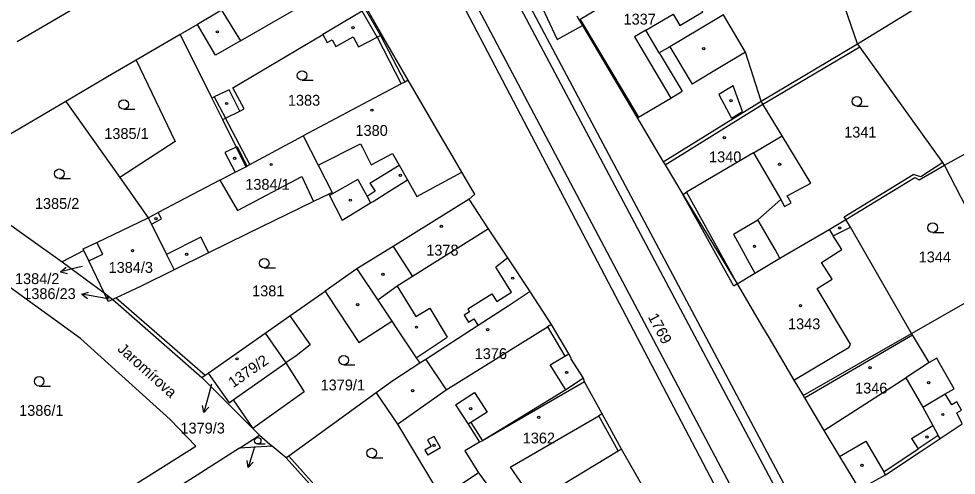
# Model space of a CAD drawing. Extents: x -724107 to -720612, y -1045267 to -1038441.
# Drawn here: x -722283.7 to -722136.9, y -1043979.5 to -1043907.9 of the extents above; entities that cross this region are included whole.
import ezdxf

# ---------------------------------------------------------------- set-up
doc = ezdxf.new("R2010")
doc.units = 0
for name, color, linetype in [('Hranice parcel', 7, 'Continuous'), ('Parcelní čísla', 7, 'Continuous'), ('Pop  PČ popisy', 7, 'Continuous'), ('Vnitřní kresba', 7, 'Continuous'), ('Značky budov', 7, 'Continuous'), ('Značky kultur', 7, 'Continuous')]:
    doc.layers.add(name, color=color, linetype=linetype)

msp = doc.modelspace()

# ---------------------------------------------------------------- linework, layer by layer
at = {"layer": 'Hranice parcel'}
for p, q in [((-722152.41, -1043911.86), (-722163.8, -1043878.56)), ((-722152.41, -1043911.86), (-722126.93, -1043896.2)), ((-722196.33, -1043907.46), (-722195.95, -1043908.13)), ((-722258.45, -1043910.4), (-722265.33, -1043914.4)), ((-722222.72, -1043917.55), (-722226.84, -1043910.43)), ((-722167.5, -1043920.85), (-722152.41, -1043911.86)), ((-722138.77, -1043930.87), (-722110.05, -1043914.85)), ((-722276.34, -1043920.88), (-722295.99, -1043932.4)), ((-722276.34, -1043920.88), (-722267.85, -1043932.81)), ((-722182.81, -1043930.33), (-722167.5, -1043920.85)), ((-722129.51, -1043949), (-722138.77, -1043930.87)), ((-722267.85, -1043932.81), (-722263.44, -1043939.12)), ((-722273.49, -1043944.27), (-722276.89, -1043946.01)), ((-722270.35, -1043950.88), (-722268.98, -1043951.9)), ((-722241.27, -1043954.51), (-722235.73, -1043950.63)), ((-722268.98, -1043951.9), (-722255.03, -1043964.15)), ((-722160.93, -1043966.98), (-722143.93, -1043957.25)), ((-722245.99, -1043973.19), (-722247.04, -1043972.14)), ((-722249.16, -1043975.21), (-722245.99, -1043973.19)), ((-722245.99, -1043973.19), (-722244.01, -1043974.89)), ((-722244.01, -1043974.89), (-722249.16, -1043975.21)), ((-722241.85, -1043976.76), (-722244.01, -1043974.89)), ((-722229.14, -1043990.85), (-722241.85, -1043976.76)), ((-722211.75, -1043979.08), (-722217.52, -1043982.95))]:
    msp.add_line(p, q, dxfattribs=at)
for points in [[(-722218.86, -1043877.33), (-722153.47, -1044000.55), (-722120.24, -1044065.07), (-722058.13, -1044202.66), (-721998.33, -1044333.24)], [(-722025.95, -1044300.34), (-722038.96, -1044271.2), (-722065.26, -1044209.58), (-722129.19, -1044067.94), (-722161.67, -1044006), (-722227.96, -1043879.3)], [(-722234.55, -1043896.2), (-722234.87, -1043896.48), (-722251.96, -1043906.57), (-722255.73, -1043908.8), (-722258.45, -1043910.4)], [(-722226.84, -1043910.43), (-722229.21, -1043906.33), (-722231.99, -1043901.54), (-722234.55, -1043896.2)], [(-722167.5, -1043920.85), (-722169.93, -1043913.15), (-722173.4, -1043907.31), (-722177.16, -1043909.54), (-722181.8, -1043912.3), (-722183.43, -1043913.27), (-722185.53, -1043909.71), (-722181.28, -1043907.19), (-722180.21, -1043908.99), (-722176.61, -1043906.85), (-722181.12, -1043899.29), (-722190.72, -1043905.01), (-722195.81, -1043908.05), (-722195.95, -1043908.13)], [(-722266.91, -1043901.53), (-722271.91, -1043904.45), (-722283.93, -1043911.52)], [(-722195.95, -1043908.13), (-722195.44, -1043908.97), (-722186.95, -1043923.36), (-722182.81, -1043930.33)], [(-722258.45, -1043910.4), (-722253.48, -1043920.38), (-722251.81, -1043923.73)], [(-722251.81, -1043923.73), (-722251.33, -1043923.51), (-722249.11, -1043922.39), (-722248.42, -1043922.04), (-722250.19, -1043918.74), (-722236.1, -1043910.4), (-722235.44, -1043911.66), (-722234.62, -1043911.23), (-722234.08, -1043912.26), (-722231.33, -1043910.74), (-722230.49, -1043912.34), (-722227.61, -1043910.83), (-722227.08, -1043910.55), (-722226.84, -1043910.43)], [(-722138.77, -1043930.87), (-722139.06, -1043930.47), (-722152.06, -1043912.34), (-722152.41, -1043911.86)], [(-722265.33, -1043914.4), (-722268.93, -1043916.5), (-722276.34, -1043920.88)], [(-722265.33, -1043914.4), (-722259.22, -1043927.14), (-722267.85, -1043932.81)], [(-722222.72, -1043917.55), (-722223.28, -1043917.85), (-722223.81, -1043918.13), (-722239.18, -1043926.29)], [(-722214.33, -1043931.96), (-722216.06, -1043928.99), (-722217.35, -1043926.77), (-722219.59, -1043922.91), (-722222.72, -1043917.55)], [(-722164.55, -1043945.43), (-722165.31, -1043944.11), (-722168.01, -1043939.43), (-722164.41, -1043936.23), (-722163.81, -1043937.34), (-722162.8, -1043936.77), (-722163.39, -1043935.68), (-722159.72, -1043933.68), (-722164.18, -1043926.25), (-722167.2, -1043921.33), (-722167.5, -1043920.85)], [(-722251.81, -1043923.73), (-722249.67, -1043928.03), (-722248.13, -1043931.11), (-722247.97, -1043931.03), (-722247.53, -1043930.79), (-722239.18, -1043926.29)], [(-722239.18, -1043926.29), (-722236.83, -1043930.88), (-722234.63, -1043935.16), (-722235.16, -1043935.42)], [(-722182.81, -1043930.33), (-722182.5, -1043930.84), (-722179.73, -1043935.45), (-722171.23, -1043949.47)], [(-722235.16, -1043935.42), (-722235.05, -1043935.64), (-722233.05, -1043939.47), (-722228.62, -1043936.78), (-722228.23, -1043936.54), (-722225.78, -1043934.99), (-722222.83, -1043933.18), (-722221.36, -1043935.78), (-722214.33, -1043931.96)], [(-722213.2, -1043936.21), (-722212.3, -1043935.43), (-722212.92, -1043934.37), (-722214.33, -1043931.96)], [(-722154.21, -1043939.41), (-722143.42, -1043932.78), (-722142.76, -1043933.15), (-722138.77, -1043930.87)], [(-722295.99, -1043932.4), (-722282.18, -1043942.24), (-722276.89, -1043946.01)], [(-722286.99, -1043994.39), (-722255.97, -1043974.91), (-722259.97, -1043970.74), (-722274.02, -1043958.05), (-722304.78, -1043935.79)], [(-722235.16, -1043935.42), (-722237.54, -1043936.57), (-722247.95, -1043941.62), (-722254.01, -1043944.62), (-722259.37, -1043947.27)], [(-722213.2, -1043936.21), (-722225.09, -1043943.63), (-722230.79, -1043947.13), (-722235.73, -1043950.63)], [(-722203.65, -1043950.67), (-722207.13, -1043945.41), (-722210.14, -1043940.84), (-722213.2, -1043936.21)], [(-722273.49, -1043944.27), (-722273.62, -1043944.01), (-722271.47, -1043942.98), (-722263.44, -1043939.12)], [(-722263.44, -1043939.12), (-722262.9, -1043940.1), (-722260.55, -1043944.87), (-722259.37, -1043947.27)], [(-722164.55, -1043945.43), (-722156.84, -1043940.94), (-722154.21, -1043939.41)], [(-722143.93, -1043957.25), (-722153.5, -1043940.59), (-722154.21, -1043939.41)], [(-722270.35, -1043950.88), (-722272.73, -1043945.88), (-722273.49, -1043944.27)], [(-722276.89, -1043946.01), (-722274.3, -1043947.95), (-722270.35, -1043950.88)], [(-722171.23, -1043949.47), (-722168.48, -1043947.81), (-722164.55, -1043945.43)], [(-722259.37, -1043947.27), (-722264.56, -1043949.83), (-722267.11, -1043951.03), (-722268.44, -1043951.65), (-722268.98, -1043951.9)], [(-722171.23, -1043949.47), (-722167.25, -1043956.24), (-722166.28, -1043957.89), (-722162.35, -1043964.56), (-722160.93, -1043966.98)], [(-722143.93, -1043957.25), (-722129.95, -1043949.26), (-722129.51, -1043949)], [(-722268.98, -1043951.9), (-722269.7, -1043952.25), (-722270.35, -1043950.88)], [(-722235.73, -1043950.63), (-722235.4, -1043951.14), (-722230.46, -1043958.68), (-722225.32, -1043955.32), (-722224.5, -1043956.5), (-722221.58, -1043960.9), (-722221.48, -1043961.05), (-722220.9, -1043961.92)], [(-722203.65, -1043950.67), (-722207.09, -1043952.97), (-722211.76, -1043955.99), (-722219.99, -1043961.32), (-722220.9, -1043961.92)], [(-722195.29, -1043964.26), (-722197.29, -1043961.15), (-722197.2, -1043961.1), (-722197.6, -1043960.43), (-722200.32, -1043955.85), (-722203.59, -1043950.77), (-722203.65, -1043950.67)], [(-722254.07, -1043963.48), (-722245.13, -1043957.22), (-722241.27, -1043954.51)], [(-722241.27, -1043954.51), (-722238.08, -1043959.02), (-722240.29, -1043960.73), (-722241.87, -1043961.85), (-722239.02, -1043966.39), (-722247.04, -1043972.14)], [(-722152.07, -1043981.72), (-722151.49, -1043981.36), (-722148.01, -1043979.43), (-722142.58, -1043975.8), (-722139.48, -1043973.73), (-722136, -1043971.4), (-722136.87, -1043969.7), (-722136.11, -1043969.27), (-722136.85, -1043967.98), (-722137.62, -1043968.42), (-722138.66, -1043966.72), (-722137.28, -1043965.95), (-722139.54, -1043961.88), (-722139.96, -1043961.12), (-722141.18, -1043961.79), (-722143.8, -1043957.48), (-722143.93, -1043957.25)], [(-722220.9, -1043961.92), (-722225.15, -1043964.69), (-722227.74, -1043966.56)], [(-722255.03, -1043964.15), (-722254.54, -1043963.81), (-722254.07, -1043963.48)], [(-722247.04, -1043972.14), (-722254.61, -1043964.57), (-722255.03, -1043964.15)], [(-722254.07, -1043963.48), (-722250.75, -1043968.11), (-722250.11, -1043967.66), (-722247.04, -1043972.14)], [(-722195.29, -1043964.26), (-722198.04, -1043966.06), (-722211.12, -1043974.06), (-722211.56, -1043974.31), (-722213.85, -1043975.63), (-722211.75, -1043979.08)], [(-722189.34, -1043975.38), (-722192.39, -1043969.85), (-722195.14, -1043964.85), (-722195.29, -1043964.26)], [(-722227.74, -1043966.56), (-722241.44, -1043976.47), (-722241.85, -1043976.76)], [(-722227.74, -1043966.56), (-722224.39, -1043971.49), (-722217.52, -1043982.95)], [(-722160.93, -1043966.98), (-722160.72, -1043967.34), (-722157.66, -1043972.48), (-722155.22, -1043976.52), (-722152.07, -1043981.72)], [(-722249.16, -1043975.21), (-722289.93, -1044001.23), (-722305.9, -1044011.32)], [(-722206.74, -1043985.98), (-722203.02, -1043983.66), (-722202.51, -1043983.35), (-722202.16, -1043983.14), (-722189.86, -1043975.67), (-722189.34, -1043975.38)], [(-722183.25, -1043986.04), (-722186.41, -1043980.5), (-722189.34, -1043975.38)], [(-722211.75, -1043979.08), (-722211.43, -1043979.52), (-722206.74, -1043985.98)]]:
    msp.add_lwpolyline(points, dxfattribs=at)
at = {"layer": 'Pop  PČ popisy'}
for p, q in [((-722274.24, -1043946.86), (-722277.15, -1043947.59)), ((-722277.15, -1043947.59), (-722276.3, -1043946.86)), ((-722277.15, -1043947.59), (-722276.06, -1043947.83)), ((-722273.7, -1043946.73), (-722274.24, -1043946.86)), ((-722273.83, -1043951.1), (-722272.76, -1043950.78)), ((-722270.88, -1043951.62), (-722273.83, -1043951.1)), ((-722273.83, -1043951.1), (-722272.94, -1043951.77)), ((-722269.52, -1043951.86), (-722270.88, -1043951.62)), ((-722253.53, -1043965.19), (-722253.93, -1043966.75)), ((-722253.93, -1043966.75), (-722254.71, -1043969.65)), ((-722254.71, -1043969.65), (-722254.93, -1043968.55)), ((-722254.71, -1043969.65), (-722253.96, -1043968.81)), ((-722246.9, -1043975.37), (-722247.78, -1043978.24)), ((-722246.77, -1043974.94), (-722246.9, -1043975.37)), ((-722247.78, -1043978.24), (-722247.96, -1043977.14)), ((-722247.78, -1043978.24), (-722247.01, -1043977.43))]:
    msp.add_line(p, q, dxfattribs=at)
at = {"layer": 'Vnitřní kresba'}
for p, q in [((-722154.68, -1044001.35), (-722219.48, -1043879.14)), ((-722159.76, -1044004.73), (-722220.65, -1043889.49)), ((-722204.39, -1043900.49), (-722199.42, -1043911.2)), ((-722248.99, -1043911.41), (-722232.75, -1043901.97)), ((-722251.96, -1043906.57), (-722248.99, -1043911.41)), ((-722229.92, -1043906.75), (-722236.1, -1043910.4)), ((-722227.61, -1043910.83), (-722229.92, -1043906.75)), ((-722229.41, -1043906.45), (-722227.08, -1043910.55)), ((-722195.81, -1043908.05), (-722186.68, -1043923.34)), ((-722252.88, -1043913.62), (-722255.73, -1043908.8)), ((-722199.42, -1043911.2), (-722195.44, -1043908.97)), ((-722185.53, -1043909.71), (-722187.3, -1043910.76)), ((-722248.99, -1043911.41), (-722252.88, -1043913.62)), ((-722227.61, -1043910.83), (-722223.81, -1043918.13)), ((-722227.08, -1043910.55), (-722223.28, -1043917.85)), ((-722187.3, -1043910.76), (-722181.61, -1043920.35)), ((-722181.8, -1043912.3), (-722178.27, -1043918.17)), ((-722167.2, -1043921.33), (-722152.06, -1043912.34)), ((-722183.43, -1043913.27), (-722179.87, -1043919.29)), ((-722169.93, -1043913.15), (-722173.7, -1043915.42)), ((-722173.7, -1043915.42), (-722178.27, -1043918.17)), ((-722171.89, -1043918.44), (-722174.11, -1043919.78)), ((-722170.38, -1043922.44), (-722171.89, -1043918.44)), ((-722253.48, -1043920.38), (-722253.09, -1043920.16)), ((-722250.78, -1043919.04), (-722253.09, -1043920.16)), ((-722253.09, -1043920.16), (-722251.33, -1043923.51)), ((-722249.11, -1043922.39), (-722250.78, -1043919.04)), ((-722181.61, -1043920.35), (-722179.87, -1043919.29)), ((-722174.11, -1043919.78), (-722172.11, -1043923.52)), ((-722186.68, -1043923.34), (-722181.61, -1043920.35)), ((-722182.5, -1043930.84), (-722167.2, -1043921.33)), ((-722172.11, -1043923.52), (-722170.38, -1043922.44)), ((-722247.53, -1043930.79), (-722251.33, -1043923.51)), ((-722236.83, -1043930.88), (-722230.18, -1043927.52)), ((-722230.18, -1043927.52), (-722229.88, -1043928.11)), ((-722168.69, -1043928.93), (-722164.18, -1043926.25)), ((-722249.67, -1043928.03), (-722251.42, -1043928.87)), ((-722251.42, -1043928.87), (-722249.81, -1043931.97)), ((-722249.67, -1043928.03), (-722249.51, -1043927.95)), ((-722249.51, -1043927.95), (-722247.97, -1043931.03)), ((-722229.88, -1043928.11), (-722228.55, -1043930.81)), ((-722168.69, -1043928.93), (-722179.17, -1043935.12)), ((-722168.69, -1043928.93), (-722164.41, -1043936.23)), ((-722228.55, -1043930.81), (-722225.18, -1043929.03)), ((-722225.18, -1043929.03), (-722224.13, -1043930.87)), ((-722139.06, -1043930.47), (-722142.51, -1043932.71)), ((-722249.81, -1043931.97), (-722248.13, -1043931.11)), ((-722228.74, -1043933.69), (-722224.13, -1043930.87)), ((-722224.13, -1043930.87), (-722222.83, -1043933.18)), ((-722252.21, -1043933.2), (-722261.87, -1043938.29)), ((-722252.21, -1043933.2), (-722249.81, -1043931.97)), ((-722252.21, -1043933.2), (-722249.46, -1043937.97)), ((-722249.46, -1043937.97), (-722239.41, -1043932.63)), ((-722239.41, -1043932.63), (-722237.54, -1043936.57)), ((-722230.64, -1043933.13), (-722235.05, -1043935.64)), ((-722230.64, -1043933.13), (-722229.17, -1043935.78)), ((-722154.47, -1043938.99), (-722143.68, -1043932.36)), ((-722142.51, -1043932.71), (-722143.68, -1043932.36)), ((-722228.74, -1043933.69), (-722227.91, -1043934.95)), ((-722227.91, -1043934.95), (-722229.17, -1043935.78)), ((-722229.17, -1043935.78), (-722228.62, -1043936.78)), ((-722179.73, -1043935.45), (-722179.17, -1043935.12)), ((-722171.78, -1043949.82), (-722179.73, -1043935.45)), ((-722179.17, -1043935.12), (-722171.23, -1043949.47)), ((-722263.44, -1043939.12), (-722261.87, -1043938.29)), ((-722262.9, -1043940.1), (-722261.35, -1043939.3)), ((-722261.35, -1043939.3), (-722261.87, -1043938.29)), ((-722154.21, -1043939.41), (-722154.47, -1043938.99)), ((-722171.82, -1043941.7), (-722168.01, -1043939.43)), ((-722156.22, -1043941.93), (-722153.5, -1043940.59)), ((-722255.18, -1043942.18), (-722260.55, -1043944.87)), ((-722255.18, -1043942.18), (-722254.01, -1043944.62)), ((-722210.14, -1043940.84), (-722222.04, -1043948.33)), ((-722171.82, -1043941.7), (-722168.48, -1043947.81)), ((-722156.84, -1043940.94), (-722156.22, -1043941.93)), ((-722154.86, -1043944.1), (-722156.22, -1043941.93)), ((-722270.56, -1043944.8), (-722271.47, -1043942.98)), ((-722225.09, -1043943.63), (-722222.04, -1043948.33)), ((-722272.73, -1043945.88), (-722270.56, -1043944.8)), ((-722158.05, -1043946.11), (-722154.86, -1043944.1)), ((-722207.13, -1043945.41), (-722209.04, -1043946.85)), ((-722156.39, -1043948.75), (-722158.05, -1043946.11)), ((-722230.79, -1043947.13), (-722227.5, -1043952.04)), ((-722206.54, -1043950.79), (-722209.04, -1043946.85)), ((-722222.04, -1043948.33), (-722224.44, -1043949.84)), ((-722171.23, -1043949.47), (-722171.78, -1043949.82)), ((-722158.7, -1043950.2), (-722156.39, -1043948.75)), ((-722224.44, -1043949.84), (-722227.5, -1043952.04)), ((-722224.44, -1043949.84), (-722221.55, -1043954.61)), ((-722213.41, -1043953.41), (-722209.65, -1043951.03)), ((-722209.65, -1043951.03), (-722208.87, -1043952.26)), ((-722208.87, -1043952.26), (-722206.54, -1043950.79)), ((-722153.49, -1043958.92), (-722158.7, -1043950.2)), ((-722268.44, -1043951.65), (-722254.54, -1043963.81)), ((-722227.5, -1043952.04), (-722225.32, -1043955.32)), ((-722221.55, -1043954.61), (-722219.37, -1043953.29)), ((-722219.37, -1043953.29), (-722216.63, -1043957.81)), ((-722213.14, -1043953.84), (-722213.98, -1043954.38)), ((-722213.41, -1043953.41), (-722213.14, -1043953.84)), ((-722213.98, -1043954.38), (-722213.28, -1043955.47)), ((-722213.28, -1043955.47), (-722212.44, -1043954.93)), ((-722212.44, -1043954.93), (-722211.76, -1043955.99)), ((-722216.81, -1043966.08), (-722200.92, -1043956.22)), ((-722200.32, -1043955.85), (-722200.92, -1043956.22)), ((-722200.92, -1043956.22), (-722198.2, -1043960.8)), ((-722245.13, -1043957.22), (-722241.87, -1043961.85)), ((-722221.48, -1043961.05), (-722216.63, -1043957.81)), ((-722160.72, -1043967.34), (-722143.8, -1043957.48)), ((-722162.35, -1043964.56), (-722153.69, -1043959.39)), ((-722153.69, -1043959.39), (-722153.49, -1043958.92)), ((-722200.49, -1043962.19), (-722198.2, -1043960.8)), ((-722198.2, -1043960.8), (-722197.6, -1043960.43)), ((-722250.11, -1043967.66), (-722241.87, -1043961.85)), ((-722219.99, -1043961.32), (-722216.81, -1043966.08)), ((-722198.04, -1043966.06), (-722200.49, -1043962.19)), ((-722141.18, -1043961.79), (-722144.86, -1043964.18)), ((-722157.66, -1043972.48), (-722144.86, -1043964.18)), ((-722144.86, -1043964.18), (-722142.15, -1043968.81)), ((-722195.14, -1043964.85), (-722211.12, -1043974.06)), ((-722224.39, -1043971.49), (-722216.81, -1043966.08)), ((-722215.31, -1043968.44), (-722212.37, -1043966.51)), ((-722212.37, -1043966.51), (-722210.36, -1043969.57)), ((-722142.15, -1043968.81), (-722138.66, -1043966.72)), ((-722215.31, -1043968.44), (-722213.33, -1043971.46)), ((-722210.36, -1043969.57), (-722212.91, -1043971.19)), ((-722192.39, -1043969.85), (-722192.91, -1043970.14)), ((-722142.15, -1043968.81), (-722140.61, -1043971.65)), ((-722212.91, -1043971.19), (-722213.33, -1043971.46)), ((-722213.33, -1043971.46), (-722211.56, -1043974.31)), ((-722212.91, -1043971.19), (-722211.12, -1043974.06)), ((-722206.75, -1043978.19), (-722192.91, -1043970.14)), ((-722189.86, -1043975.67), (-722192.91, -1043970.14)), ((-722143.93, -1043973.69), (-722140.61, -1043971.65)), ((-722140.61, -1043971.65), (-722139.75, -1043973.24)), ((-722218.67, -1043973.38), (-722219.72, -1043973.93)), ((-722219.72, -1043973.93), (-722219.13, -1043974.97)), ((-722217.7, -1043975.19), (-722218.67, -1043973.38)), ((-722155.22, -1043976.52), (-722151.11, -1043974.12)), ((-722151.11, -1043974.12), (-722148.3, -1043978.94)), ((-722143.93, -1043973.69), (-722142.88, -1043975.33)), ((-722139.75, -1043973.24), (-722142.88, -1043975.33)), ((-722139.48, -1043973.73), (-722139.75, -1043973.24)), ((-722219.13, -1043974.97), (-722220.13, -1043975.53)), ((-722220.13, -1043975.53), (-722219.68, -1043976.32)), ((-722217.7, -1043975.19), (-722219.68, -1043976.32)), ((-722148.3, -1043978.94), (-722142.88, -1043975.33)), ((-722241.44, -1043976.47), (-722228.73, -1043990.57)), ((-722206.75, -1043978.19), (-722203.75, -1043982.59)), ((-722148.01, -1043979.43), (-722148.3, -1043978.94))]:
    msp.add_line(p, q, dxfattribs=at)
at = {"layer": 'Značky budov'}
for centre, radius in [((-722252.61, -1043909.97), 0.175), ((-722231.39, -1043909.31), 0.175), ((-722176.47, -1043912.6), 0.175), ((-722251.17, -1043921.2), 0.175), ((-722172.2, -1043920.78), 0.175), ((-722228.42, -1043922.25), 0.175), ((-722173.25, -1043926.55), 0.175), ((-722249.89, -1043929.8), 0.175), ((-722244.18, -1043930.77), 0.175), ((-722164.59, -1043930.75), 0.175), ((-722223.96, -1043932.46), 0.175), ((-722231.81, -1043936.36), 0.175), ((-722262.22, -1043939.25), 0.175), ((-722217.55, -1043940.44), 0.175), ((-722155.2, -1043940.7), 0.175), ((-722168.53, -1043943.58), 0.175), ((-722265.89, -1043944.29), 0.175), ((-722257.41, -1043944.85), 0.175), ((-722226.68, -1043947.97), 0.175), ((-722206.38, -1043948.58), 0.175), ((-722269.79, -1043951.56), 0.117), ((-722230.64, -1043952.73), 0.175), ((-722161.32, -1043952.91), 0.175), ((-722221.44, -1043956.26), 0.175), ((-722210.3, -1043956.64), 0.175), ((-722249.52, -1043961.23), 0.175), ((-722150.44, -1043962.61), 0.175), ((-722197.94, -1043963.36), 0.175), ((-722141.25, -1043964.96), 0.175), ((-722222.05, -1043966.2), 0.175), ((-722212.94, -1043969.03), 0.175), ((-722139.04, -1043969.95), 0.175), ((-722202.3, -1043970.4), 0.175), ((-722141.54, -1043973.49), 0.175), ((-722218.68, -1043974.78), 0.175), ((-722151.7, -1043977.9), 0.175)]:
    msp.add_circle(centre, radius, dxfattribs=at)
at = {"layer": 'Značky kultur'}
for p, q in [((-722239.35, -1043917.56), (-722237.6, -1043917.56)), ((-722152.5, -1043921.62), (-722150.75, -1043921.62)), ((-722267.27, -1043922.11), (-722265.52, -1043922.11)), ((-722277.35, -1043932.97), (-722275.6, -1043932.97)), ((-722140.63, -1043941.42), (-722138.88, -1043941.42)), ((-722245.27, -1043946.98), (-722243.52, -1043946.98)), ((-722232.82, -1043962.18), (-722231.07, -1043962.18)), ((-722280.5, -1043965.49), (-722278.75, -1043965.49)), ((-722246.28, -1043974.57), (-722245.1, -1043974.57)), ((-722228.45, -1043976.75), (-722226.7, -1043976.75))]:
    msp.add_line(p, q, dxfattribs=at)
for centre, radius in [((-722239.35, -1043916.81), 0.75), ((-722152.5, -1043920.87), 0.75), ((-722267.27, -1043921.36), 0.75), ((-722277.35, -1043932.22), 0.75), ((-722140.63, -1043940.67), 0.75), ((-722245.27, -1043946.23), 0.75), ((-722232.82, -1043961.43), 0.75), ((-722280.5, -1043964.74), 0.75), ((-722246.28, -1043974.07), 0.502), ((-722228.45, -1043976), 0.75)]:
    msp.add_circle(centre, radius, dxfattribs=at)

# ---------------------------------------------------------------- texts
at = {"layer": 'Parcelní čísla'}
for s, p in [('1337', (-722189.03, -1043908.84)), ('1383', (-722241.57, -1043921.55)), ('1380', (-722230.99, -1043926.28)), ('1385/1', (-722270.31, -1043926.77)), ('1341', (-722154.49, -1043926.55)), ('1340', (-722175.64, -1043930.42)), ('1384/1', (-722248.24, -1043934.73)), ('1385/2', (-722281.17, -1043937.73)), ('1378', (-722219.91, -1043945.04)), ('1344', (-722142.83, -1043946.11)), ('1384/3', (-722269.64, -1043947.75)), ('1384/2', (-722284.29, -1043949.51)), ('1386/23', (-722283, -1043951.86)), ('1381', (-722247.17, -1043951.43)), ('1343', (-722163.28, -1043956.6)), ('1376', (-722212.33, -1043961.26)), ('1379/1', (-722236.45, -1043966.17)), ('1346', (-722152.78, -1043966.66)), ('1386/1', (-722283.64, -1043970.16)), ('1379/3', (-722258.39, -1043972.93)), ('1362', (-722204.81, -1043974.49))]:
    msp.add_text(s, height=1.7, dxfattribs=at).set_placement(p)
for s, rotation, p in [('1769', 298, (-722185.26, -1043954.63)), ('1379/2', 35, (-722250.14, -1043965.85))]:
    msp.add_text(s, height=1.7, rotation=rotation, dxfattribs=at).set_placement(p)
at = {"layer": 'Pop  PČ popisy'}
msp.add_text('Jaromírova', height=1.7, rotation=318, dxfattribs=at).set_placement((-722268.37, -1043959.85))

doc.saveas('drawing.dxf')
